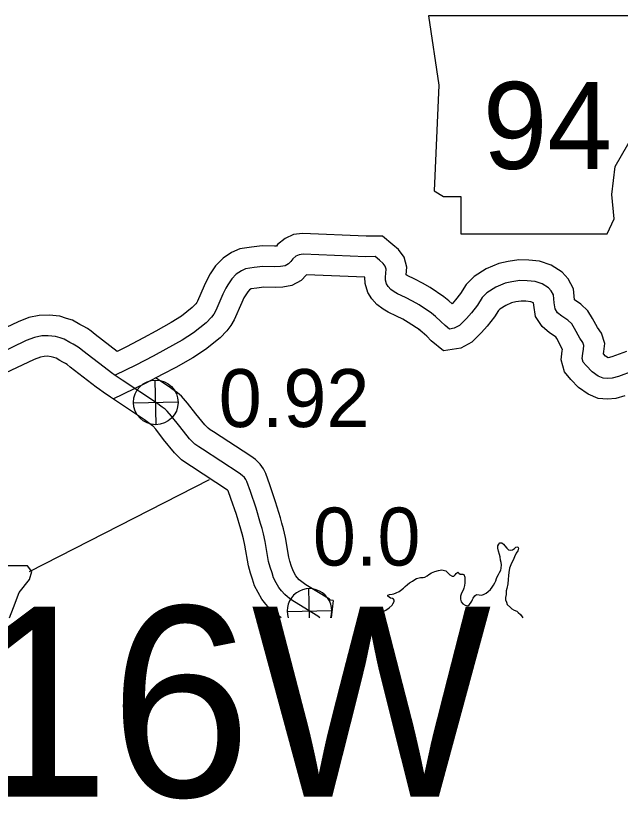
# Model space of a CAD drawing. Extents: x 31699 to 244310, y -8841 to 11474.
# Drawn here: x 133134.1 to 133428, y 139.8 to 520.7 of the extents above; entities that cross this region are included whole.
import ezdxf

# ---------------------------------------------------------------- set-up
doc = ezdxf.new("R2010")
doc.units = 0
for name, color, linetype in [('B_Logo', 7, 'Continuous'), ('G-ANNO-TEXT', 7, 'Continuous'), ('Level 21', 7, 'Continuous'), ('R_Border', 7, 'Continuous'), ('R_Draft', 7, 'Continuous'), ('R_XS_EARTHWORK_STAGE2', 7, 'Continuous'), ('S_WALL_ANNOT', 7, 'Continuous')]:
    doc.layers.add(name, color=color, linetype=linetype)

msp = doc.modelspace()

# ---------------------------------------------------------------- linework, layer by layer
at = {"layer": 'B_Logo'}
for points in [[(133336.18, 376.11), (133330.16, 380.14), (133327.02, 381.99), (133323.61, 383.7), (133319.74, 385.61), (133318.01, 386.53), (133316.47, 387.65), (133315.19, 389.18), (133314.39, 390.37), (133313.91, 392.11), (133313.83, 393.64), (133314.08, 397.58), (133313.74, 398.91), (133312.73, 400.24), (133310.92, 401.83), (133308.78, 403.61), (133304.32, 403.58), (133273.88, 404.78), (133271.89, 404.57), (133270.29, 403.82), (133268.77, 402.61), (133267.85, 401.27), (133266.65, 400.06), (133265, 399.12), (133262.87, 398.77), (133260.07, 398.62), (133254.28, 398.78), (133250.02, 398.29), (133245.76, 397.66), (133243.77, 396.78), (133241.32, 395.16), (133239.07, 392.81), (133237.15, 389.93), (133236.16, 388.25), (133234.85, 385.31), (133231.43, 377.48), (133230.38, 375.67), (133229.19, 374.13), (133226.67, 371.51), (133220.44, 366.6), (133214.94, 363.03), (133207.11, 358.57), (133200.87, 355.26), (133192.44, 350.8), (133182.38, 345.94)], [(133433.96, 347.94), (133427.05, 345.43), (133423.92, 344.47), (133421.86, 344.32), (133419.66, 344.51), (133417.13, 345.56), (133414.25, 347.61), (133411.3, 350.66), (133409.89, 352.32), (133409.42, 354.18), (133409.67, 356.52), (133409.99, 358.72), (133410.18, 360.39), (133409.7, 361.92), (133408.29, 363.91), (133405.74, 368.7), (133404.39, 370.96), (133402.52, 372.68), (133399.51, 374.66), (133397.5, 376.38), (133396.29, 378.24), (133395.81, 381.24), (133395.45, 384.98), (133394.31, 387.04), (133393.1, 388.43), (133390.03, 390.34), (133386.56, 391.52), (133382.69, 391.9), (133379.16, 392.07), (133375.3, 391.45), (133371.98, 390.76), (133367.53, 388.79), (133363.15, 386.03), (133360.83, 383.81), (133358.53, 380.06), (133355.55, 376.24), (133353.24, 373.62), (133349.8, 370.13), (133347.27, 368.78), (133344.88, 368.43), (133342.81, 370.08), (133340.8, 372.14), (133338.12, 374.52), (133336.18, 376.11)], [(133281.93, 228.05), (133280.92, 228.84), (133269.56, 235.77), (133267.89, 237.03), (133266.28, 238.22), (133264.95, 239.34), (133263.34, 241.13), (133262, 242.79), (133260.72, 245.12), (133259.44, 247.51), (133258.69, 249.98), (133257.74, 252.7), (133256.99, 255.43), (133255.34, 265.23), (133254.52, 268.89), (133253.84, 271.49), (133253.15, 273.96), (133250.91, 281.41), (133248.14, 289.4), (133246.44, 294.26), (133245.9, 295.32), (133245.23, 296.25), (133244.16, 297.31), (133242.76, 298.3), (133224.91, 310.06), (133223.17, 311.11), (133221.17, 312.5), (133219.76, 313.96), (133218.62, 315.02), (133213.86, 320.99), (133209.9, 326.04), (133207.75, 328.56), (133206.68, 329.42), (133205.21, 330.48), (133202.47, 332.52), (133185.82, 343.56), (133182.48, 345.87), (133180.68, 347.19), (133179.14, 348.25), (133166.7, 357.9), (133164.96, 359.23), (133163.62, 360.15), (133162.02, 361.08), (133160.48, 361.93), (133157.74, 363.45), (133155.74, 364.1), (133153.47, 364.82), (133149.94, 365.2), (133146.74, 365.11), (133143.29, 364.35), (133139.17, 362.79), (133125.03, 356.09)]]:
    msp.add_lwpolyline(points, dxfattribs=at)
at = {"layer": 'G-ANNO-TEXT'}
msp.add_line((133140.83, 250.55), (133228.37, 295.31), dxfattribs=at)
msp.add_lwpolyline([(133334.69, 520.74), (133339.77, 486.91), (133337.51, 435.59), (133342.02, 432.77), (133350.48, 432.77), (133350.48, 414.72), (133421.54, 414.72), (133424.92, 422.05), (133423.79, 433.9), (133425.48, 447.43), (133431.69, 458.15), (133435.64, 466.04), (133441.27, 474.5), (133444.66, 483.52), (133447.48, 490.85), (133452.55, 497.06), (133453.68, 501), (133451.43, 503.82), (133433.94, 503.82), (133437.89, 511.72), (133438.46, 516.79), (133436.12, 520.69)], close=True, dxfattribs=at)
msp.add_lwpolyline([(133131.11, 228.05), (133132.99, 233.07), (133135.81, 240.4), (133140.89, 246.61), (133142.02, 250.56), (133139.76, 253.37), (133122.28, 253.37), (133126.23, 261.27), (133126.79, 266.35), (133124.45, 270.24), (133023.03, 270.29), (133028.1, 236.46), (133027.73, 228.05)], dxfattribs=at)
at = {"layer": 'Level 21'}
for p, q in [((133202.44, 321.91), (133201.94, 343.6)), ((133191.34, 332.51), (133213.04, 333.01)), ((133276.95, 228.05), (133276.63, 242.23)), ((133266.03, 231.13), (133287.73, 231.63))]:
    msp.add_line(p, q, dxfattribs=at)
msp.add_circle((133202.19, 332.76), 10.85, dxfattribs=at)
msp.add_arc((133276.88, 231.38), 10.85, 342.1494, 197.8506, dxfattribs=at)
at = {"layer": 'R_Draft'}
for points in [[(133243.73, 269.36), (133244.09, 269.63)], [(133367.77, 247.1), (133368.03, 247.9), (133368.69, 249.17), (133369.22, 250.04), (133369.81, 251.25), (133370.07, 252.18), (133370.26, 253.79), (133369.99, 254.92), (133369.65, 256.12), (133369.57, 257.65), (133369.17, 258.78), (133368.69, 260.38), (133368.42, 261.85), (133368.48, 262.98), (133368.87, 263.92), (133369.47, 264.45), (133370.4, 264.53), (133371.2, 263.93), (133371.87, 263.07), (133372.74, 261.94), (133373.68, 261.15), (133374.68, 260.89), (133375.61, 261.09), (133376.47, 261.83), (133377.14, 262.44), (133378.07, 262.51), (133378.47, 261.85), (133378.08, 260.64), (133377.35, 259.5), (133376.5, 257.63), (133375.91, 256.16), (133375.18, 254.95), (133374.79, 253.82), (133374.13, 252.21), (133373.81, 250.14), (133373.69, 248.61), (133373.5, 246.67), (133373.31, 244.6), (133372.79, 242.33), (133372.47, 241.13), (133372.41, 239.39), (133372.22, 237.92), (133372.23, 236.85), (133372.57, 235.59), (133373.04, 234.59), (133374.58, 233.13), (133375.25, 232.4), (133376.39, 231.75), (133377.59, 231.22), (133378.26, 230.69), (133379.39, 229.63), (133380.27, 228.5), (133380.52, 228.05)], [(133301.67, 228.82), (133302.83, 228.79), (133304.69, 228.67), (133307.16, 228.88), (133308.55, 229.29), (133310.74, 230.04), (133312.27, 230.79), (133313.93, 231.8), (133315.65, 232.94), (133317.04, 234.22), (133317.44, 234.82), (133317.97, 235.96), (133318.03, 236.56), (133317.69, 237.16), (133317.16, 237.49), (133316.29, 237.55), (133315.69, 238.08), (133315.02, 238.54), (133315.02, 239.08), (133315.75, 239.41), (133317.01, 239.56), (133317.81, 239.69), (133319.07, 240.17), (133320.53, 240.78), (133321.2, 241.32), (133322.66, 242.4), (133323.32, 243.2), (133324.58, 244.28), (133325.44, 245.02), (133326.9, 245.89), (133328.09, 246.63), (133328.89, 247.24), (133330.88, 247.59), (133332.15, 247.66), (133333.01, 247.87), (133334.01, 248.41), (133334.87, 249.08), (133336.26, 249.96), (133337.79, 250.57), (133339.58, 251.11), (133341.25, 251.33), (133342.45, 251.13), (133343.18, 250.94), (133343.78, 250.27), (133344.52, 249.61), (133345.12, 249.02), (133346.26, 248.29), (133347.12, 248.36), (133347.72, 249.03), (133348.12, 249.57), (133348.98, 250.18), (133349.45, 249.78), (133350.05, 249.32), (133351.38, 249.26), (133351.98, 249.13), (133352.45, 247.86), (133352.39, 246.46), (133352.34, 245.06), (133352.21, 243.79), (133351.95, 242.46), (133351.56, 241.52), (133350.83, 240.05), (133350.24, 238.64), (133350.32, 237.11), (133350.66, 235.84), (133351.46, 234.92), (133352.6, 234.19), (133353.8, 233.93), (133354.53, 234.34), (133355.13, 235.14), (133355.72, 236.14), (133356.11, 236.88), (133356.44, 237.62), (133357.3, 238.69), (133358.1, 239.36), (133359.3, 239.17), (133360.5, 239.11), (133361.49, 239.38), (133362.69, 240.06), (133363.68, 240.93), (133364.87, 241.88), (133365.67, 243.02), (133366.26, 243.95), (133366.92, 245.02), (133367.51, 246.03), (133367.77, 247.1)]]:
    msp.add_lwpolyline(points, dxfattribs=at)
at = {"layer": 'R_XS_EARTHWORK_STAGE2'}
for points in [[(133342.14, 384.15), (133335.48, 388.61), (133331.81, 390.77), (133328.07, 392.65), (133324.3, 394.51), (133323.92, 394.71), (133324.16, 398.53), (133322.92, 403.34), (133320.09, 407.08), (133317.43, 409.42), (133312.38, 413.64), (133304.48, 413.58), (133273.55, 414.8), (133269.17, 414.33), (133265, 412.39), (133261.38, 409.52), (133260.8, 408.67), (133259.94, 408.63), (133253.84, 408.8), (133248.71, 408.2), (133242.96, 407.35), (133238.96, 405.59), (133234.87, 402.89), (133231.23, 399.08), (133228.68, 395.24), (133227.26, 392.85), (133225.7, 389.35), (133222.5, 382.02), (133222.07, 381.27), (133221.6, 380.67), (133219.94, 378.94), (133214.61, 374.74), (133209.74, 371.58), (133202.29, 367.34), (133196.19, 364.1), (133187.92, 359.73), (133183.45, 357.56)], [(133431.02, 357.51), (133423.87, 354.91), (133422.08, 354.36), (133422.01, 354.36), (133422, 354.36), (133420.8, 355.22), (133419.74, 356.31), (133419.91, 357.44), (133420.35, 361.35), (133418.78, 366.4), (133416.82, 369.18), (133414.45, 373.62), (133412.23, 377.33), (133408.69, 380.59), (133405.73, 382.54), (133405.21, 388), (133402.55, 392.8), (133399.67, 396.12), (133394.33, 399.44), (133388.67, 401.36), (133383.43, 401.87), (133378.61, 402.11), (133373.49, 401.28), (133368.91, 400.33), (133362.82, 397.64), (133356.96, 393.95), (133352.99, 390.15), (133350.3, 385.77), (133347.85, 382.63), (133346.18, 380.73), (133344.61, 382.13), (133342.14, 384.15)], [(133330.61, 367.8), (133324.84, 371.67), (133322.24, 373.2), (133319.16, 374.75), (133315.18, 376.7), (133312.68, 378.03), (133309.58, 380.3), (133307.19, 383.16), (133305.18, 386.14), (133303.98, 390.51), (133303.82, 393.59), (133275.42, 394.71), (133272.81, 392.06), (133268.38, 389.54), (133263.95, 388.81), (133260.2, 388.61), (133254.72, 388.76), (133251.33, 388.37), (133248.57, 387.96), (133247.76, 387.43), (133246.9, 386.54), (133245.63, 384.61), (133245.06, 383.66), (133244, 381.27), (133240.36, 372.95), (133238.69, 370.08), (133236.78, 367.59), (133233.41, 364.09), (133226.27, 358.46), (133220.14, 354.48), (133211.93, 349.81), (133205.55, 346.43), (133196.96, 341.88), (133181.38, 334.35)], [(133430.22, 335.94), (133425.76, 334.58), (133421.8, 334.29), (133417.27, 334.68), (133412.25, 336.76), (133407.7, 340), (133403.89, 343.94), (133400.78, 347.6), (133399.28, 353.46), (133399.75, 357.77), (133399.85, 358.49), (133397.03, 363.78), (133396.55, 364.59), (133396.34, 364.77), (133393.48, 366.66), (133389.9, 369.73), (133386.75, 374.56), (133385.88, 379.97), (133385.76, 381.22), (133385.72, 381.24), (133384.44, 381.68), (133381.96, 381.92), (133379.72, 382.03), (133377.12, 381.61), (133375.05, 381.18), (133372.24, 379.94), (133369.34, 378.11), (133368.68, 377.48), (133366.76, 374.35), (133363.25, 369.85), (133360.55, 366.79), (133355.85, 362.03), (133350.45, 359.14), (133342.03, 357.91), (133336.09, 362.65), (133333.89, 364.9), (133331.62, 366.91), (133329.84, 368.37)], [(133183.45, 357.56), (133172.79, 365.83), (133170.83, 367.32), (133168.97, 368.61), (133166.95, 369.78), (133165.34, 370.67), (133161.75, 372.66), (133158.8, 373.62), (133155.53, 374.66), (133150.34, 375.21), (133145.53, 375.08), (133140.43, 373.96), (133135.25, 372), (133121.04, 365.27)], [(133263.18, 228.05), (133261.91, 229.01), (133260.08, 230.37), (133257.97, 232.14), (133255.72, 234.64), (133253.66, 237.2), (133251.93, 240.35), (133250.15, 243.67), (133249.18, 246.88), (133248.19, 249.74), (133247.22, 253.27), (133245.52, 263.3), (133244.8, 266.53), (133244.18, 268.89), (133243.55, 271.18), (133241.4, 278.33), (133238.69, 286.11), (133237.39, 289.85), (133237.12, 290.04), (133219.56, 301.61), (133217.72, 302.72), (133214.66, 304.84), (133212.75, 306.82), (133211.26, 308.21), (133206.01, 314.79), (133202.15, 319.71), (133200.75, 321.35), (133200.63, 321.45), (133199.3, 322.41), (133196.71, 324.35), (133180.22, 335.27), (133176.68, 337.72), (133174.89, 339.03), (133173.23, 340.17), (133160.6, 349.97), (133159.08, 351.13), (133158.27, 351.69), (133157.09, 352.38), (133155.62, 353.19), (133153.73, 354.24), (133152.68, 354.58), (133151.41, 354.98), (133149.55, 355.18), (133147.96, 355.14), (133146.14, 354.74), (133143.09, 353.58), (133129.01, 346.92)], [(133288.47, 236.54), (133287.09, 236.71), (133286.62, 237.08), (133275.18, 244.06), (133273.87, 245.04), (133272.49, 246.07), (133271.92, 246.55), (133270.95, 247.62), (133270.33, 248.39), (133269.51, 249.89), (133268.72, 251.36), (133268.2, 253.07), (133267.3, 255.67), (133266.77, 257.6), (133265.15, 267.16), (133264.23, 271.26), (133263.49, 274.09), (133262.76, 276.73), (133260.43, 284.5), (133257.58, 292.69), (133255.66, 298.18), (133254.47, 300.54), (133252.85, 302.78), (133250.6, 305), (133248.39, 306.57), (133230.26, 318.51), (133228.62, 319.51), (133227.67, 320.16), (133226.77, 321.1), (133225.98, 321.83), (133221.7, 327.2), (133217.64, 332.37), (133214.75, 335.76), (133212.74, 337.38), (133211.12, 338.54), (133208.23, 340.7), (133202.08, 344.78)], [(133288.47, 236.54), (133287.44, 228.05)]]:
    msp.add_lwpolyline(points, dxfattribs=at)

# ---------------------------------------------------------------- texts
at = {"layer": 'G-ANNO-TEXT'}
msp.add_text('94', height=42.24, dxfattribs=at).set_placement((133361.12, 446.27))
at = {"layer": 'R_Border'}
msp.add_text('R16W', height=92.4, dxfattribs=at).set_placement((133021.94, 141.14))
at = {"layer": 'S_WALL_ANNOT'}
for s, p in [('0.92', (133232.76, 320.78)), ('0.0', (133278.51, 253.47))]:
    msp.add_text(s, height=28.16, dxfattribs=at).set_placement(p)

doc.saveas('drawing.dxf')
